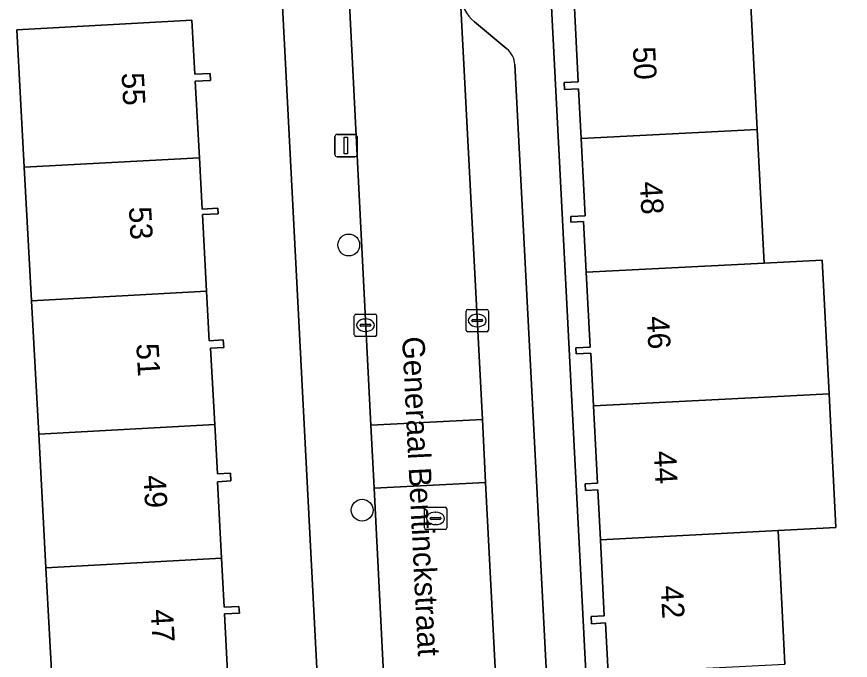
# Model space of a CAD drawing. Extents: x 161084 to 161928, y 385354 to 386522.
# Drawn here: x 161667.86 to 161705.23, y 386216.85 to 386245.7 of the extents above; entities that cross this region are included whole.
import ezdxf

# ---------------------------------------------------------------- set-up
doc = ezdxf.new("R2010")
doc.units = 0
for name, color, linetype in [('IMGEO_Boom', 7, 'Continuous'), ('IMGEO_Erf', 7, 'Continuous'), ('IMGEO_Kolk', 7, 'Continuous'), ('IMGEO_Lichtmast', 7, 'Continuous'), ('IMGEO_Openbare_ruimte_label', 7, 'Continuous'), ('IMGEO_Pand', 7, 'Continuous'), ('IMGEO_Pand_nummerreeks', 7, 'Continuous'), ('IMGEO_Parkeervlak_open', 7, 'Continuous'), ('IMGEO_Rijbaan_lokaal_open', 7, 'Continuous'), ('IMGEO_Rioolput', 7, 'Continuous'), ('IMGEO_Voetpad_open', 7, 'Continuous')]:
    doc.layers.add(name, color=color, linetype=linetype)

msp = doc.modelspace()

# ---------------------------------------------------------------- linework, layer by layer
at = {"layer": 'IMGEO_Boom'}
for centre in [(161682.746, 386235.463), (161683.346, 386223.578)]:
    msp.add_circle(centre, 0.489, dxfattribs=at)
at = {"layer": 'IMGEO_Erf'}
for points in [[(161712.816, 386251.258), (161703.041, 386250.753), (161703.08, 386250), (161703.237, 386246.932), (161700.74, 386246.803), (161701.058, 386240.642), (161701.368, 386234.65), (161703.965, 386234.784), (161704.274, 386228.792), (161704.584, 386222.8), (161701.987, 386222.666), (161702.296, 386216.673)], [(161691.746, 386247.892), (161694.26, 386199.24)], [(161683.236, 386179.584), (161679.752, 386246.768)], [(161694.375, 386216.264), (161694.259, 386218.52), (161693.633, 386218.488), (161693.617, 386218.807), (161694.199, 386218.837), (161694.023, 386222.254), (161693.908, 386224.482), (161693.359, 386224.453), (161693.344, 386224.755), (161693.902, 386224.784), (161693.723, 386228.247), (161693.601, 386230.616), (161692.942, 386230.582), (161692.928, 386230.856), (161693.56, 386230.888), (161693.388, 386234.238), (161693.27, 386236.52), (161692.708, 386236.491), (161692.695, 386236.743), (161693.338, 386236.776), (161693.16, 386240.234), (161693.045, 386242.466), (161692.413, 386242.433), (161692.398, 386242.742), (161693.036, 386242.775), (161692.85, 386246.397)], [(161669.504, 386215.013), (161669.178, 386220.997), (161668.852, 386226.98), (161668.526, 386232.964), (161668.2, 386238.948), (161667.864, 386245.108), (161675.719, 386245.536), (161675.851, 386243.118), (161676.54, 386243.155), (161676.557, 386242.842), (161675.864, 386242.804), (161676.051, 386239.376), (161676.176, 386237.074), (161676.882, 386237.112), (161676.896, 386236.862), (161676.188, 386236.823), (161676.375, 386233.392), (161676.496, 386231.173), (161677.123, 386231.207), (161677.142, 386230.865), (161676.555, 386230.833), (161676.742, 386227.41), (161676.862, 386225.2), (161677.449, 386225.232), (161677.468, 386224.887), (161676.862, 386224.854), (161677.048, 386221.426), (161677.168, 386219.222), (161677.828, 386219.258), (161677.844, 386218.964), (161677.175, 386218.927), (161677.365, 386215.442)]]:
    msp.add_lwpolyline(points, dxfattribs=at)
at = {"layer": 'IMGEO_Kolk'}
for p, q in [((161682.997, 386231.44), (161682.997, 386232.292)), ((161683.072, 386232.366), (161683.924, 386232.366)), ((161683.998, 386232.292), (161683.998, 386231.44)), ((161688.006, 386231.65), (161688.006, 386232.502)), ((161688.081, 386232.576), (161688.933, 386232.576)), ((161688.494, 386232.356), (161688.519, 386232.356)), ((161689.007, 386232.502), (161689.007, 386231.65)), ((161683.299, 386231.909), (161683.697, 386231.909)), ((161683.485, 386232.146), (161683.51, 386232.146)), ((161688.265, 386232.07), (161688.265, 386232.082)), ((161688.703, 386232.033), (161688.305, 386232.033)), ((161688.308, 386232.119), (161688.706, 386232.119)), ((161688.749, 386232.082), (161688.749, 386232.07)), ((161683.256, 386231.86), (161683.256, 386231.872)), ((161683.694, 386231.823), (161683.296, 386231.823)), ((161683.508, 386231.586), (161683.483, 386231.586)), ((161683.74, 386231.872), (161683.74, 386231.86)), ((161688.933, 386231.576), (161688.081, 386231.576)), ((161688.517, 386231.796), (161688.492, 386231.796)), ((161683.924, 386231.366), (161683.072, 386231.366))]:
    msp.add_line(p, q, dxfattribs=at)
for points in [[(161682.997, 386231.44), (161682.997, 386232.292)], [(161683.072, 386232.366), (161683.924, 386232.366)], [(161683.998, 386232.292), (161683.998, 386231.44)], [(161688.006, 386231.65), (161688.006, 386232.502)], [(161688.081, 386232.576), (161688.933, 386232.576)], [(161689.007, 386232.502), (161689.007, 386231.65)], [(161688.933, 386231.576), (161688.081, 386231.576)], [(161683.924, 386231.366), (161683.072, 386231.366)]]:
    msp.add_lwpolyline(points, dxfattribs=at)
for centre, radius, start, end in [((161683.074, 386232.29), 0.0765, 91.552, 178.448), ((161683.074, 386232.29), 0.0765, 91.552, 178.448), ((161683.922, 386232.29), 0.0765, 1.552, 88.448), ((161683.922, 386232.29), 0.0765, 1.552, 88.448), ((161688.083, 386232.5), 0.0765, 91.552, 178.448), ((161688.083, 386232.5), 0.0765, 91.552, 178.448), ((161688.931, 386232.5), 0.0765, 1.552, 88.448), ((161688.931, 386232.5), 0.0765, 1.552, 88.448), ((161683.296, 386231.869), 0.0403, 85.8775, 175.7526), ((161683.701, 386231.871), 0.0386, 1.7309, 96.639), ((161688.305, 386232.079), 0.0403, 85.8775, 175.7526), ((161688.302, 386232.069), 0.0366, 178.938, 274.7102), ((161688.706, 386232.076), 0.043, 264.8664, 352.4533), ((161688.71, 386232.081), 0.0386, 1.7309, 96.639), ((161683.293, 386231.859), 0.0366, 178.938, 274.7102), ((161683.697, 386231.866), 0.043, 264.8664, 352.4533), ((161688.083, 386231.652), 0.0765, 181.552, 268.448), ((161688.083, 386231.652), 0.0765, 181.552, 268.448), ((161688.931, 386231.652), 0.0765, 271.552, 358.448), ((161688.931, 386231.652), 0.0765, 271.552, 358.448), ((161683.074, 386231.442), 0.0765, 181.552, 268.448), ((161683.074, 386231.442), 0.0765, 181.552, 268.448), ((161683.922, 386231.442), 0.0765, 271.552, 358.448), ((161683.922, 386231.442), 0.0765, 271.552, 358.448)]:
    msp.add_arc(centre, radius, start, end, dxfattribs=at)
for centre, major_axis, ratio, start_param, end_param in [((161688.493, 386232.076), (-0.387, 0.002), 0.722429, 4.712389, 7.853982), ((161688.518, 386232.076), (-0.39, 0.002), 0.717154, 1.570796, 4.712389), ((161683.484, 386231.866), (-0.387, 0.002), 0.722429, 4.712389, 7.853982), ((161683.509, 386231.866), (-0.39, 0.002), 0.717154, 1.570796, 4.712389)]:
    msp.add_ellipse(centre, major_axis=major_axis, ratio=ratio, start_param=start_param, end_param=end_param, dxfattribs=at)
at = {"layer": 'IMGEO_Lichtmast'}
for p, q in [((161682.128, 386239.52), (161682.128, 386240.32)), ((161682.128, 386240.32), (161682.128, 386239.52)), ((161682.228, 386240.42), (161683.018, 386240.42)), ((161683.018, 386240.42), (161682.228, 386240.42)), ((161683.118, 386240.32), (161683.118, 386239.52)), ((161683.118, 386239.52), (161683.118, 386240.32)), ((161683.018, 386239.42), (161682.228, 386239.42)), ((161682.228, 386239.42), (161683.018, 386239.42))]:
    msp.add_line(p, q, dxfattribs=at)
msp.add_lwpolyline([(161682.548, 386240.295), (161682.698, 386240.295), (161682.698, 386239.545), (161682.548, 386239.545), (161682.548, 386240.295)], dxfattribs=at)
for centre, start, end in [((161682.228, 386240.32), 90, 180), ((161682.228, 386240.32), 90, 180), ((161683.018, 386240.32), 0, 90), ((161683.018, 386240.32), 360, 90), ((161682.228, 386239.52), 180, 270), ((161682.228, 386239.52), 180, 270), ((161683.018, 386239.52), 270, 0), ((161683.018, 386239.52), 270, 0)]:
    msp.add_arc(centre, 0.1, start, end, dxfattribs=at)
at = {"layer": 'IMGEO_Pand'}
for points in [[(161703.035, 386250.867), (161698.041, 386250.61), (161697.933, 386250.489), (161697.496, 386250), (161694.348, 386246.474), (161692.85, 386246.397), (161693.036, 386242.775), (161692.398, 386242.742), (161692.413, 386242.433), (161693.045, 386242.466), (161693.16, 386240.234), (161701.058, 386240.642), (161700.74, 386246.803), (161703.237, 386246.932), (161703.08, 386250), (161703.041, 386250.753)], [(161675.864, 386242.804), (161676.557, 386242.842), (161676.54, 386243.155), (161675.851, 386243.118), (161675.719, 386245.536), (161667.864, 386245.108), (161668.2, 386238.948), (161676.051, 386239.376)], [(161693.16, 386240.234), (161693.338, 386236.776), (161692.695, 386236.743), (161692.708, 386236.491), (161693.27, 386236.52), (161693.388, 386234.238), (161701.368, 386234.65), (161701.058, 386240.642)], [(161676.188, 386236.823), (161676.896, 386236.862), (161676.882, 386237.112), (161676.176, 386237.074), (161676.051, 386239.376), (161668.2, 386238.948), (161668.526, 386232.964), (161676.375, 386233.392)], [(161701.368, 386234.65), (161693.388, 386234.238), (161693.56, 386230.888), (161692.928, 386230.856), (161692.942, 386230.582), (161693.601, 386230.616), (161693.723, 386228.247), (161701.677, 386228.658), (161704.274, 386228.792), (161703.965, 386234.784)], [(161676.555, 386230.833), (161677.142, 386230.865), (161677.123, 386231.207), (161676.496, 386231.173), (161676.375, 386233.392), (161668.526, 386232.964), (161668.852, 386226.98), (161676.742, 386227.41)], [(161704.274, 386228.792), (161701.677, 386228.658), (161693.723, 386228.247), (161693.902, 386224.784), (161693.344, 386224.755), (161693.359, 386224.453), (161693.908, 386224.482), (161694.023, 386222.254), (161701.987, 386222.666), (161704.584, 386222.8)], [(161676.862, 386224.854), (161677.468, 386224.887), (161677.449, 386225.232), (161676.862, 386225.2), (161676.742, 386227.41), (161668.852, 386226.98), (161669.178, 386220.997), (161677.048, 386221.426)], [(161702.296, 386216.673), (161701.987, 386222.666), (161694.023, 386222.254), (161694.199, 386218.837), (161693.617, 386218.807), (161693.633, 386218.488), (161694.259, 386218.52), (161694.375, 386216.264)], [(161677.175, 386218.927), (161677.844, 386218.964), (161677.828, 386219.258), (161677.168, 386219.222), (161677.048, 386221.426), (161669.178, 386220.997), (161669.504, 386215.013), (161677.365, 386215.442)]]:
    msp.add_lwpolyline(points, close=True, dxfattribs=at)
at = {"layer": 'IMGEO_Parkeervlak_open'}
for points in [[(161687.745, 386246.7), (161688.735, 386227.64), (161688.882, 386224.815), (161690.074, 386201.887)], [(161689.83, 386244.263), (161688.388, 386245.462)], [(161692.167, 386205.494), (161691.13, 386225.48), (161690.189, 386243.546)]]:
    msp.add_lwpolyline(points, dxfattribs=at)
for centre, radius, start, end in [((161689.541, 386246.847), 1.802, 184.6778, 230.2157), ((161689.185, 386243.492), 1.005, 3.0936, 50.1004)]:
    msp.add_arc(centre, radius, start, end, dxfattribs=at)
at = {"layer": 'IMGEO_Rijbaan_lokaal_open'}
for points in [[(161682.723, 386247.459), (161683.736, 386227.388), (161688.735, 386227.64), (161687.745, 386246.7)], [(161690.26, 386198.752), (161690.074, 386201.887), (161688.882, 386224.815), (161683.879, 386224.562), (161685.379, 386194.852)]]:
    msp.add_lwpolyline(points, dxfattribs=at)
msp.add_lwpolyline([(161688.882, 386224.815), (161688.735, 386227.64), (161683.736, 386227.388), (161683.879, 386224.562)], close=True, dxfattribs=at)
at = {"layer": 'IMGEO_Rioolput'}
for p, q in [((161686.214, 386223.707), (161687.066, 386223.707)), ((161686.139, 386222.781), (161686.139, 386223.633)), ((161686.627, 386223.487), (161686.652, 386223.487)), ((161687.14, 386223.633), (161687.14, 386222.781)), ((161686.398, 386223.201), (161686.398, 386223.213)), ((161686.836, 386223.164), (161686.438, 386223.164)), ((161686.441, 386223.25), (161686.839, 386223.25)), ((161686.65, 386222.927), (161686.625, 386222.927)), ((161686.882, 386223.213), (161686.882, 386223.201)), ((161687.066, 386222.707), (161686.214, 386222.707))]:
    msp.add_line(p, q, dxfattribs=at)
for points in [[(161686.214, 386223.707), (161687.066, 386223.707)], [(161686.139, 386222.781), (161686.139, 386223.633)], [(161687.14, 386223.633), (161687.14, 386222.781)], [(161687.066, 386222.707), (161686.214, 386222.707)]]:
    msp.add_lwpolyline(points, dxfattribs=at)
for centre, radius, start, end in [((161686.216, 386223.631), 0.0765, 91.552, 178.448), ((161686.216, 386223.631), 0.0765, 91.552, 178.448), ((161687.064, 386223.631), 0.0765, 1.552, 88.448), ((161687.064, 386223.631), 0.0765, 1.552, 88.448), ((161686.438, 386223.21), 0.0403, 85.8775, 175.7526), ((161686.435, 386223.2), 0.0366, 178.938, 274.7102), ((161686.839, 386223.207), 0.043, 264.8664, 352.4533), ((161686.843, 386223.212), 0.0386, 1.7309, 96.639), ((161686.216, 386222.783), 0.0765, 181.552, 268.448), ((161686.216, 386222.783), 0.0765, 181.552, 268.448), ((161687.064, 386222.783), 0.0765, 271.552, 358.448), ((161687.064, 386222.783), 0.0765, 271.552, 358.448)]:
    msp.add_arc(centre, radius, start, end, dxfattribs=at)
for centre, major_axis, ratio, start_param, end_param in [((161686.626, 386223.207), (-0.387, 0.002), 0.722429, 4.712389, 7.853982), ((161686.651, 386223.207), (-0.39, 0.002), 0.717154, 1.570796, 4.712389)]:
    msp.add_ellipse(centre, major_axis=major_axis, ratio=ratio, start_param=start_param, end_param=end_param, dxfattribs=at)
at = {"layer": 'IMGEO_Voetpad_open'}
for points in [[(161694.26, 386199.24), (161691.746, 386247.892)], [(161683.879, 386224.562), (161683.736, 386227.388), (161682.723, 386247.459)], [(161679.752, 386246.768), (161683.236, 386179.584), (161684.745, 386179.665), (161687.157, 386179.794), (161687.431, 386179.808), (161693.038, 386180.173), (161693.402, 386180.192), (161697.845, 386180.426), (161697.711, 386183.053)], [(161688.388, 386245.462), (161689.83, 386244.263)], [(161690.189, 386243.546), (161691.13, 386225.48), (161692.167, 386205.494)], [(161685.379, 386194.852), (161683.879, 386224.562)]]:
    msp.add_lwpolyline(points, dxfattribs=at)
for centre, radius, start, end in [((161689.541, 386246.847), 1.802, 184.6778, 230.2157), ((161689.185, 386243.492), 1.005, 3.0936, 50.1004)]:
    msp.add_arc(centre, radius, start, end, dxfattribs=at)

# ---------------------------------------------------------------- texts
at = {"layer": 'IMGEO_Openbare_ruimte_label'}
msp.add_text('Generaal Bentinckstraat', height=1, rotation=272.8653, dxfattribs=at).set_placement((161685.138, 386231.337))
at = {"layer": 'IMGEO_Pand_nummerreeks'}
for s, rotation, p in [('50', 272.957, (161695.48, 386244.33)), ('55', 273.121, (161672.563, 386243.174)), ('48', 272.957, (161695.792, 386238.29)), ('53', 273.121, (161672.891, 386237.159)), ('46', 272.9563, (161696.104, 386232.253)), ('51', 273.121, (161673.225, 386231.031)), ('44', 272.9563, (161696.416, 386226.213)), ('49', 273.121, (161673.547, 386225.128)), ('42', 272.957, (161696.728, 386220.176)), ('47', 273.121, (161673.875, 386219.113))]:
    msp.add_text(s, height=1, rotation=rotation, dxfattribs=at).set_placement(p)

doc.saveas('drawing.dxf')
